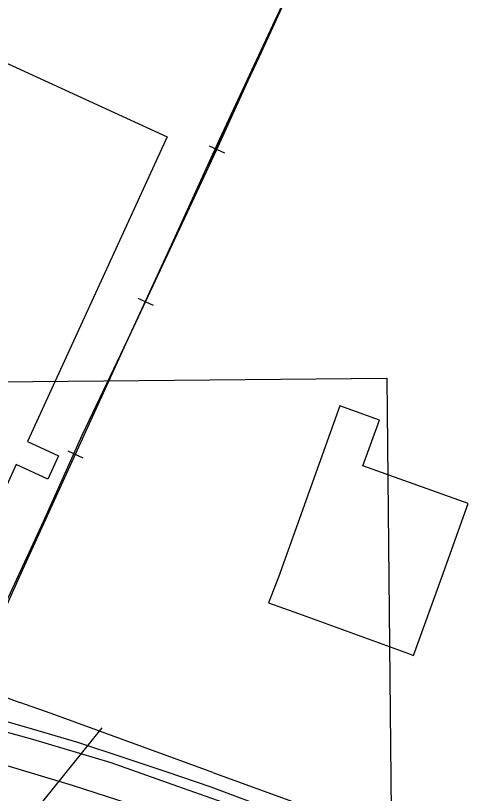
# Model space of a CAD drawing. Extents: x -25029 to 2274964, y -81170 to 687028.
# Drawn here: x -4124.7 to -3844, y -64877.2 to -64414.1 of the extents above; entities that cross this region are included whole.
import ezdxf

# ---------------------------------------------------------------- set-up
doc = ezdxf.new("R2010")
doc.units = 0
for name, color, linetype in [('81911BEA - RW_X_Fee_RW', 7, 'Continuous'), ('BLDG', 7, 'Continuous'), ('Default', 7, 'Continuous'), ('GE_X_CL_2000', 7, 'Continuous'), ('RD_X_RR_1', 7, 'Continuous'), ('ROAD', 7, 'Continuous'), ('RR', 7, 'Continuous')]:
    doc.layers.add(name, color=color, linetype=linetype)

msp = doc.modelspace()

# ---------------------------------------------------------------- linework, layer by layer
at = {"layer": '81911BEA - RW_X_Fee_RW'}
for points in [[(-4295.74, -64759.65), (-4178.71, -64802.21), (-4122.17, -64822.93)], [(-4007.32, -64864.77), (-4103.39, -64829.59), (-4122.17, -64822.93)], [(-4007.32, -64864.77), (-3783.87, -64946.02), (-3416.01, -65079.78), (-3411.44, -65097.4)]]:
    msp.add_lwpolyline(points, dxfattribs=at)
at = {"layer": 'BLDG'}
msp.add_lwpolyline([(-4034.49, -64486.42), (-4117.65, -64667.75), (-4099.05, -64676.28), (-4105.39, -64690.1), (-4124.31, -64681.42), (-4141.73, -64719.4), (-4233.73, -64677.21), (-4224.29, -64656.61), (-4241.64, -64648.65), (-4215.4, -64591.42), (-4237.22, -64581.42), (-4216.59, -64536.43), (-4194.52, -64546.54), (-4143.93, -64436.22)], close=True, dxfattribs=at)
for points in [[(-3871.03, -64748.36), (-3855.38, -64704.66), (-3918.02, -64682.21), (-3908.24, -64654.91), (-3931.82, -64646.46), (-3968.33, -64748.36)], [(-3968.33, -64748.36), (-3974.21, -64763.63), (-3956.38, -64770.14), (-3890.98, -64793.91), (-3887.87, -64795.04), (-3871.03, -64748.36)]]:
    msp.add_lwpolyline(points, dxfattribs=at)
at = {"layer": 'Default'}
for p, q in [((-5341.52, -64643.99), (-3903.84, -64629.88)), ((-3903.84, -64629.88), (-3890.11, -66029)), ((-4144, -64830.18), (-4114.79, -64838.74)), ((-4461.72, -65321), (-4073.21, -64838.09)), ((-4114.79, -64838.74), (-4087.87, -64846.72)), ((-4087.87, -64846.72), (-4060.27, -64855.84)), ((-4060.27, -64855.84), (-4034.69, -64864.31)), ((-4034.69, -64864.31), (-4008.51, -64873.25)), ((-4008.51, -64873.25), (-3956.06, -64892.77))]:
    msp.add_line(p, q, dxfattribs=at)
at = {"layer": 'GE_X_CL_2000'}
msp.add_lwpolyline([(-4323.68, -64815.02), (-4281.67, -64823.63), (-4240.13, -64832.88), (-4219.22, -64837.44), (-4195.95, -64842.7), (-4172.72, -64848.15), (-4152.24, -64853.93), (-4131.8, -64859.88), (-4111.41, -64865.99), (-4091.07, -64872.25), (-4070.79, -64878.68), (-4050.57, -64885.28), (-3987.31, -64908.81), (-3921.24, -64932.03), (-3820.27, -64967.64), (-3731.46, -65000.16), (-3638.58, -65033.61), (-3568.47, -65057.75), (-3489.61, -65088.73), (-3461.88, -65098.86), (-3416.43, -65114.67), (-3410.35, -65116.9)], dxfattribs=at)
at = {"layer": 'RD_X_RR_1'}
for points in [[(-4010.17, -64503.25), (-3979.48, -64438.45), (-3899.3, -64263.25), (-3810.19, -64071.12), (-3716.08, -63868.3), (-3614.29, -63648.05), (-3501.74, -63407.21), (-3474.93, -63349.36), (-3428.58, -63244.79)], [(-4189.03, -64889.98), (-4168.69, -64845.5), (-4149.34, -64803.83), (-4131.49, -64765.8), (-4108.05, -64715.21), (-4084.99, -64663.81), (-4057.88, -64606.88), (-4030.72, -64547.96), (-4003.25, -64487.5), (-3981.32, -64440.65), (-3956.13, -64386.53), (-3932.99, -64335.44), (-3909.23, -64283.83), (-3882.87, -64227.16)]]:
    msp.add_lwpolyline(points, dxfattribs=at)
at = {"layer": 'ROAD'}
msp.add_lwpolyline([(-3970.83, -64893.34), (-4028.08, -64873.05), (-4067.8, -64858.88), (-4114.34, -64844.97), (-4151, -64834.96), (-4170.84, -64829.46), (-4200, -64822.93), (-4232.96, -64816.66), (-4255.54, -64811.7), (-4270.54, -64807.7), (-4280.55, -64803.16), (-4291.47, -64796.29), (-4303.43, -64788.44), (-4311.25, -64780.26), (-4319.62, -64768.99), (-4325.61, -64759.34), (-4331.6, -64748.36)], dxfattribs=at)
at = {"layer": 'RR'}
for p, q in [((-4009.49, -64491.79), (-4000.38, -64495.91)), ((-4051.9, -64582.28), (-4042.85, -64586.52)), ((-4093.67, -64673.19), (-4084.58, -64677.34))]:
    msp.add_line(p, q, dxfattribs=at)
for points in [[(-3416.49, -63213.39), (-3439.49, -63269.27), (-3466.71, -63333.45), (-3492.01, -63387.84), (-3516.03, -63439.84), (-3535.52, -63482.78), (-3556.19, -63525.96), (-3587.28, -63592.79), (-3614.79, -63651.98), (-3647.78, -63722.73), (-3669.39, -63768.95), (-3697.1, -63829.56), (-3732.21, -63903.69), (-3765.72, -63976.08), (-3795.64, -64041.15), (-3820.2, -64094.02), (-3845.91, -64149.83), (-3872.07, -64204.57), (-3926.43, -64323.27), (-3964.59, -64404.71), (-4005.24, -64494.52), (-4059.11, -64609.42), (-4122.45, -64748.36)], [(-4122.45, -64748.36), (-4171.26, -64857.39), (-4221.63, -64967.27), (-4264.35, -65059.92), (-4273.28, -65078.53)]]:
    msp.add_lwpolyline(points, dxfattribs=at)

doc.saveas('drawing.dxf')
